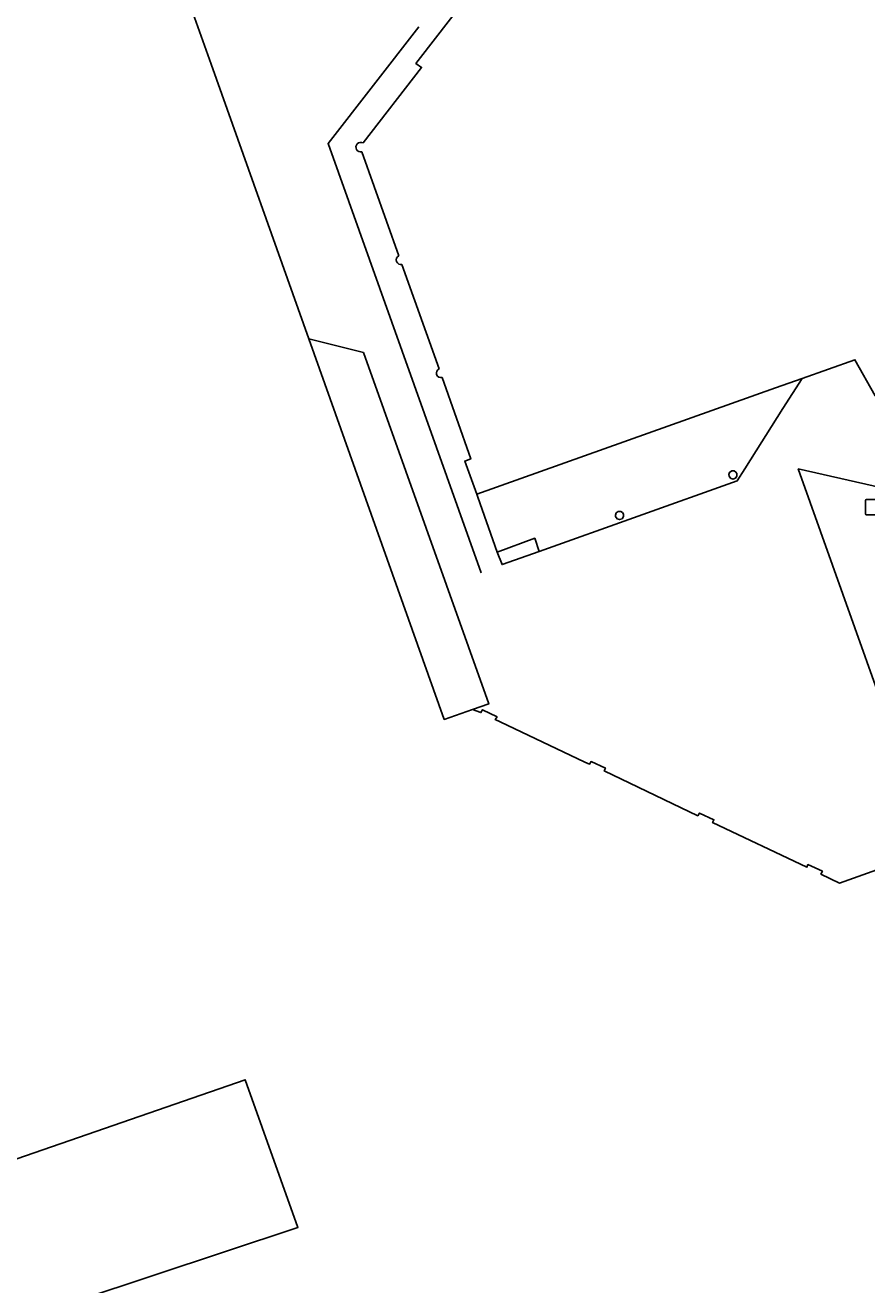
# Model space of a CAD drawing. Extents: x 161087 to 161926, y 382572 to 383873.
# Drawn here: x 161399.4 to 161454.1, y 383348.3 to 383430.1 of the extents above; entities that cross this region are included whole.
import ezdxf

# ---------------------------------------------------------------- set-up
doc = ezdxf.new("R2010")
doc.units = 0
for name, color, linetype in [('IMGEO_Erf', 7, 'Continuous'), ('IMGEO_Lijnafwatering', 7, 'Continuous'), ('IMGEO_Pand', 7, 'Continuous'), ('IMGEO_Pand_overbouw', 7, 'Continuous'), ('IMGEO_Rijbaan_lokaal_gesloten', 7, 'Continuous'), ('IMGEO_Rioolput', 7, 'Continuous')]:
    doc.layers.add(name, color=color, linetype=linetype)

msp = doc.modelspace()

# ---------------------------------------------------------------- linework, layer by layer
at = {"layer": 'IMGEO_Erf'}
msp.add_lwpolyline([(161456.112, 383399.794), (161449.614, 383401.267), (161458.425, 383376.541)], dxfattribs=at)
at = {"layer": 'IMGEO_Lijnafwatering'}
for points in [[(161424.969, 383429.992), (161419.069, 383422.398), (161422.426, 383412.982)], [(161422.426, 383412.982), (161429.013, 383394.508)]]:
    msp.add_lwpolyline(points, dxfattribs=at)
at = {"layer": 'IMGEO_Pand'}
for points in [[(161464.547, 383454.476), (161460.684, 383461.238), (161460.65, 383461.3), (161458.735, 383464.792), (161457.391, 383467.244), (161443.167, 383448.538), (161443.344, 383448.403), (161437.312, 383440.84), (161438.173, 383439.329), (161436.472, 383438.376), (161436.158, 383438.2), (161434.979, 383437.54), (161433.893, 383436.943), (161431.71, 383435.701), (161430.621, 383435.088), (161427.234, 383433.153), (161427.992, 383431.781), (161424.929, 383427.8), (161424.78, 383427.606), (161425.142, 383427.343), (161421.341, 383422.446)], [(161458.425, 383376.541), (161452.303, 383374.346), (161451.086, 383374.939), (161451.181, 383375.125), (161450.236, 383375.558), (161450.175, 383375.386), (161444.052, 383378.282), (161444.133, 383378.473), (161443.197, 383378.903), (161443.089, 383378.731), (161437.009, 383381.636), (161437.088, 383381.821), (161436.15, 383382.244), (161436.043, 383382.071), (161435.751, 383382.21), (161430.246, 383384.83), (161429.933, 383384.979), (161430.052, 383385.153), (161429.099, 383385.615), (161429, 383385.434), (161428.46, 383385.632), (161426.619, 383384.986), (161417.816, 383409.721), (161411.465, 383427.568), (161408.995, 383434.564)], [(161421.268, 383421.867), (161423.667, 383415.106)], [(161426.488, 383407.207), (161428.343, 383401.912), (161427.95, 383401.775), (161428.733, 383399.624), (161448.145, 383406.528), (161449.857, 383407.137), (161453.289, 383408.357), (161454.602, 383406.021), (161461.017, 383409.619), (161472.078, 383415.821), (161479.429, 383419.953), (161479.219, 383420.361), (161481.527, 383421.679)], [(161423.869, 383414.55), (161426.291, 383407.761)], [(161394.815, 383355.062), (161413.676, 383361.576), (161417.109, 383351.978), (161393.401, 383344.117)]]:
    msp.add_lwpolyline(points, dxfattribs=at)
for points in [[(161445.63, 383400.955), (161445.566, 383401.057), (161445.456, 383401.129), (161445.29, 383401.129), (161445.155, 383401.031), (161445.106, 383400.893), (161445.116, 383400.789), (161445.214, 383400.654), (161445.373, 383400.602), (161445.532, 383400.654), (161445.63, 383400.789)], [(161438.264, 383398.328), (161438.199, 383398.43), (161438.09, 383398.502), (161437.924, 383398.502), (161437.789, 383398.404), (161437.74, 383398.266), (161437.75, 383398.162), (161437.848, 383398.027), (161438.007, 383397.975), (161438.166, 383398.027), (161438.264, 383398.162)], [(161432.789, 383395.9), (161432.5, 383396.755), (161430.06, 383395.843), (161430.375, 383395.042)], [(161417.109, 383351.978), (161413.676, 383361.576), (161394.815, 383355.062), (161390.874, 383353.701), (161390.638, 383354.307), (161390.482, 383354.706), (161380.663, 383350.87), (161376.155, 383349.109), (161376.126, 383349.098), (161376.267, 383348.76), (161376.357, 383348.794), (161380.373, 383339), (161380.298, 383338.969), (161380.404, 383338.689), (161393.792, 383343.014), (161393.401, 383344.117)]]:
    msp.add_lwpolyline(points, close=True, dxfattribs=at)
for centre, radius, start, end in [((161421.192, 383422.171), 0.313, 61.52462, 284.10357), ((161423.797, 383414.838), 0.297, 115.82409, 284.10902), ((161426.399, 383407.487), 0.294, 111.58249, 287.56784)]:
    msp.add_arc(centre, radius, start, end, dxfattribs=at)
at = {"layer": 'IMGEO_Pand_overbouw'}
for points in [[(161421.38, 383408.835), (161417.816, 383409.721), (161426.619, 383384.986), (161428.46, 383385.632), (161429.506, 383385.999)], [(161449.857, 383407.137), (161448.145, 383406.528), (161428.733, 383399.624), (161428.805, 383399.419), (161430.06, 383395.843), (161432.5, 383396.755), (161432.789, 383395.9), (161445.645, 383400.488), (161446.134, 383401.259), (161448.618, 383405.18)]]:
    msp.add_lwpolyline(points, close=True, dxfattribs=at)
at = {"layer": 'IMGEO_Rijbaan_lokaal_gesloten'}
for points in [[(161408.995, 383434.564), (161411.465, 383427.568), (161417.816, 383409.721), (161426.619, 383384.986), (161428.46, 383385.632), (161429, 383385.434), (161429.099, 383385.615), (161430.052, 383385.153), (161429.933, 383384.979), (161430.246, 383384.83), (161435.751, 383382.21), (161436.043, 383382.071), (161436.15, 383382.244), (161437.088, 383381.821), (161437.009, 383381.636), (161443.089, 383378.731), (161443.197, 383378.903), (161444.133, 383378.473), (161444.052, 383378.282), (161450.175, 383375.386), (161450.236, 383375.558), (161451.181, 383375.125), (161451.086, 383374.939), (161452.303, 383374.346), (161458.425, 383376.541), (161449.614, 383401.267)], [(161421.341, 383422.446), (161425.142, 383427.343), (161424.78, 383427.606), (161424.929, 383427.8), (161427.992, 383431.781)], [(161449.614, 383401.267), (161456.112, 383399.794), (161462.502, 383403.575), (161466.197, 383396.683), (161480.26, 383404.06), (161476.119, 383411.658), (161478.512, 383413.033), (161486.979, 383417.877), (161488.016, 383418.474), (161485.251, 383423.236), (161479.429, 383419.953), (161472.078, 383415.821), (161461.017, 383409.619), (161454.602, 383406.021), (161453.289, 383408.357), (161449.857, 383407.137), (161448.145, 383406.528), (161428.733, 383399.624), (161427.95, 383401.775), (161428.343, 383401.912), (161426.488, 383407.207)], [(161423.667, 383415.106), (161421.268, 383421.867)], [(161426.291, 383407.761), (161423.869, 383414.55)]]:
    msp.add_lwpolyline(points, dxfattribs=at)
for points in [[(161445.63, 383400.789), (161445.532, 383400.654), (161445.373, 383400.602), (161445.214, 383400.654), (161445.116, 383400.789), (161445.106, 383400.893), (161445.155, 383401.031), (161445.29, 383401.129), (161445.456, 383401.129), (161445.566, 383401.057), (161445.63, 383400.955)], [(161438.264, 383398.162), (161438.166, 383398.027), (161438.007, 383397.975), (161437.848, 383398.027), (161437.75, 383398.162), (161437.74, 383398.266), (161437.789, 383398.404), (161437.924, 383398.502), (161438.09, 383398.502), (161438.199, 383398.43), (161438.264, 383398.328)], [(161432.789, 383395.9), (161430.375, 383395.042), (161430.06, 383395.843), (161432.5, 383396.755)]]:
    msp.add_lwpolyline(points, close=True, dxfattribs=at)
for centre, radius, start, end in [((161421.192, 383422.171), 0.313, 61.52462, 284.10357), ((161423.797, 383414.838), 0.297, 115.82409, 284.10902), ((161426.399, 383407.487), 0.294, 111.58249, 287.56784)]:
    msp.add_arc(centre, radius, start, end, dxfattribs=at)
at = {"layer": 'IMGEO_Rioolput'}
for p, q in [((161453.979, 383398.35), (161453.979, 383399.202)), ((161454.054, 383399.276), (161454.906, 383399.276)), ((161454.906, 383398.276), (161454.054, 383398.276))]:
    msp.add_line(p, q, dxfattribs=at)
for points in [[(161453.979, 383398.35), (161453.979, 383399.202)], [(161454.054, 383399.276), (161454.906, 383399.276)], [(161454.906, 383398.276), (161454.054, 383398.276)]]:
    msp.add_lwpolyline(points, dxfattribs=at)
for centre, start, end in [((161454.056, 383399.2), 91.55205, 178.44795), ((161454.056, 383399.2), 91.55205, 178.44795), ((161454.056, 383398.352), 181.55205, 268.44795), ((161454.056, 383398.352), 181.55205, 268.44795)]:
    msp.add_arc(centre, 0.0765, start, end, dxfattribs=at)

doc.saveas('drawing.dxf')
